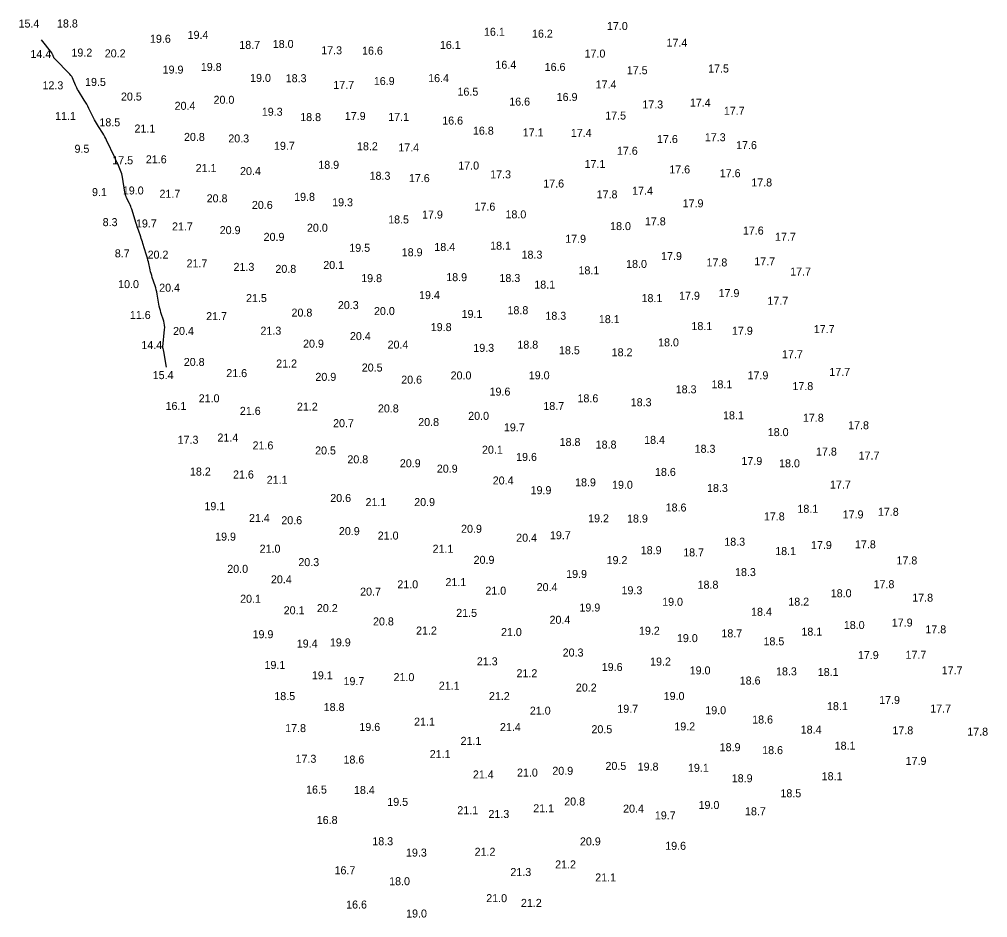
# Model space of a CAD drawing. Extents: x 1023796 to 1112670, y 656573 to 837340.
# Drawn here: x 1109924 to 1110529, y 664939 to 665500 of the extents above; entities that cross this region are included whole.
import ezdxf

# ---------------------------------------------------------------- set-up
doc = ezdxf.new("R2010")
doc.units = 0
doc.layers.add('V-CHAN-CONT-15FT', color=7, linetype='Continuous')
doc.layers.add('V-TOPO-SOUN', color=7, linetype='Continuous')

msp = doc.modelspace()

# ---------------------------------------------------------------- linework, layer by layer
at = {"layer": 'V-CHAN-CONT-15FT'}
msp.add_lwpolyline([(1110016.28, 665282.93), (1110014.6, 665292.72), (1110014.55, 665292.96), (1110014.5, 665293.2), (1110014.45, 665293.43), (1110014.39, 665293.67), (1110014.14, 665294.6), (1110014.08, 665294.84), (1110014.05, 665295.07), (1110014.04, 665295.31), (1110014.06, 665295.55), (1110015.09, 665306.38), (1110015.15, 665307.74), (1110015.07, 665309.08), (1110014.86, 665310.41), (1110014.51, 665311.72), (1110012.83, 665316.95), (1110012.43, 665318.26), (1110012.08, 665319.58), (1110011.78, 665320.91), (1110011.52, 665322.26), (1110010.41, 665328.56), (1110010.15, 665329.86), (1110009.85, 665331.16), (1110009.51, 665332.43), (1110009.12, 665333.7), (1110007.42, 665338.9), (1110007.04, 665340.09), (1110006.7, 665341.29), (1110006.38, 665342.5), (1110006.08, 665343.72), (1110004.96, 665348.6), (1110004.67, 665349.81), (1110004.35, 665351.02), (1110004.01, 665352.23), (1110003.65, 665353.42), (1110001.53, 665360.07), (1110001.2, 665361.12), (1110000.86, 665362.16), (1110000.51, 665363.21), (1110000.15, 665364.25), (1109998.72, 665368.4), (1109998.37, 665369.44), (1109998.02, 665370.49), (1109997.69, 665371.53), (1109997.35, 665372.58), (1109994.57, 665381.5), (1109994.26, 665382.42), (1109993.92, 665383.33), (1109993.54, 665384.23), (1109993.12, 665385.11), (1109991.38, 665388.6), (1109990.98, 665389.49), (1109990.65, 665390.4), (1109990.4, 665391.33), (1109990.21, 665392.28), (1109988.75, 665401.5), (1109988.55, 665402.59), (1109988.27, 665403.65), (1109987.94, 665404.7), (1109987.53, 665405.73), (1109985.78, 665409.81), (1109985.34, 665410.83), (1109984.89, 665411.84), (1109984.43, 665412.85), (1109983.96, 665413.86), (1109978.86, 665424.67), (1109978.31, 665425.78), (1109977.73, 665426.86), (1109977.11, 665427.93), (1109976.46, 665428.98), (1109973.76, 665433.12), (1109973.1, 665434.16), (1109972.48, 665435.22), (1109971.88, 665436.3), (1109971.32, 665437.4), (1109967.8, 665444.48), (1109967.12, 665445.81), (1109966.42, 665447.11), (1109965.68, 665448.4), (1109964.91, 665449.67), (1109961.23, 665455.59), (1109960.74, 665456.42), (1109960.28, 665457.28), (1109959.87, 665458.15), (1109959.48, 665459.04), (1109958.04, 665462.65), (1109957.63, 665463.52), (1109957.15, 665464.34), (1109956.59, 665465.12), (1109955.95, 665465.84), (1109946.37, 665475.64), (1109946.15, 665475.88), (1109945.96, 665476.15), (1109945.8, 665476.43), (1109945.67, 665476.73), (1109945.2, 665477.98), (1109945.07, 665478.28), (1109944.92, 665478.57), (1109944.75, 665478.86), (1109944.56, 665479.13), (1109938.24, 665487.42)], dxfattribs=at)

# ---------------------------------------------------------------- texts
at = {"layer": 'V-TOPO-SOUN'}
for s, p in [('15.4 ', (1109923.81, 665495.03)), ('18.8 ', (1109947.84, 665495.05)), ('17.0 ', (1110291.55, 665493.48)), ('19.4 ', (1110029.48, 665487.95)), ('16.1 ', (1110214.7, 665489.87)), ('16.2 ', (1110244.72, 665488.72)), ('19.6 ', (1110005.96, 665485.5)), ('18.7 ', (1110061.78, 665481.69)), ('18.0 ', (1110082.69, 665482.28)), ('16.1 ', (1110187.15, 665481.65)), ('17.4 ', (1110328.79, 665483.06)), ('14.4 ', (1109931.24, 665476)), ('19.2 ', (1109956.87, 665476.89)), ('20.2 ', (1109977.7, 665476.39)), ('17.3 ', (1110112.99, 665478.31)), ('16.6 ', (1110138.48, 665478.06)), ('17.0 ', (1110277.58, 665476.26)), ('16.4 ', (1110221.84, 665469.28)), ('19.9 ', (1110013.86, 665466.25)), ('19.8 ', (1110037.73, 665467.9)), ('16.6 ', (1110252.63, 665467.91)), ('17.5 ', (1110303.97, 665465.86)), ('17.5 ', (1110354.79, 665466.94)), ('19.5 ', (1109965.38, 665458.55)), ('19.0 ', (1110068.54, 665461.06)), ('18.3 ', (1110090.78, 665460.88)), ('16.9 ', (1110145.85, 665459.11)), ('16.4 ', (1110179.82, 665460.93)), ('17.4 ', (1110284.49, 665456.98)), ('12.3 ', (1109938.77, 665456.45)), ('17.7 ', (1110120.55, 665456.68)), ('16.5 ', (1110198.15, 665452.46)), ('20.5 ', (1109987.82, 665449.41)), ('20.0 ', (1110045.68, 665447.4)), ('16.6 ', (1110230.5, 665446.25)), ('16.9 ', (1110260.14, 665449.17)), ('17.4 ', (1110343.4, 665445.6)), ('20.4 ', (1110021.35, 665443.64)), ('19.3 ', (1110075.85, 665439.92)), ('17.3 ', (1110313.67, 665444.47)), ('17.7 ', (1110364.61, 665440.51)), ('11.1 ', (1109946.67, 665437.26)), ('18.5 ', (1109974.34, 665433.33)), ('18.8 ', (1110099.85, 665436.59)), ('17.9 ', (1110127.72, 665437.26)), ('17.1 ', (1110154.87, 665436.73)), ('16.6 ', (1110188.61, 665434.4)), ('17.5 ', (1110290.48, 665437.56)), ('21.1 ', (1109996.27, 665429.44)), ('16.8 ', (1110207.8, 665428.09)), ('17.1 ', (1110238.92, 665426.98)), ('17.4 ', (1110268.99, 665426.72)), ('20.8 ', (1110027.21, 665424.21)), ('20.3 ', (1110054.91, 665423.25)), ('17.6 ', (1110322.84, 665422.89)), ('17.3 ', (1110352.73, 665424)), ('9.5', (1109958.78, 665416.81)), ('19.7 ', (1110083.45, 665418.64)), ('18.2 ', (1110135.35, 665418.37)), ('17.4 ', (1110161.15, 665417.61)), ('17.6 ', (1110297.79, 665415.53)), ('17.6 ', (1110372.27, 665419.06)), ('17.5 ', (1109982.39, 665409.6)), ('21.6 ', (1110003.37, 665410.22)), ('21.1 ', (1110034.5, 665404.75)), ('20.4 ', (1110062.25, 665402.88)), ('18.9 ', (1110111.15, 665406.77)), ('17.0 ', (1110198.63, 665406.33)), ('17.1 ', (1110277.56, 665407.3)), ('17.6 ', (1110330.52, 665403.9)), ('18.3 ', (1110143.21, 665399.94)), ('17.6 ', (1110167.77, 665398.46)), ('17.3 ', (1110218.58, 665400.81)), ('17.6 ', (1110362.06, 665401.53)), ('19.0 ', (1109988.99, 665390.76)), ('17.6 ', (1110251.76, 665395.08)), ('17.4 ', (1110307.3, 665390.59)), ('17.8 ', (1110381.77, 665395.77)), ('9.1', (1109969.73, 665389.75)), ('21.7 ', (1110011.87, 665388.7)), ('20.8 ', (1110041.39, 665385.83)), ('19.8 ', (1110096.06, 665386.78)), ('17.8 ', (1110285.12, 665388.32)), ('20.6 ', (1110069.65, 665381.71)), ('19.3 ', (1110119.82, 665383.39)), ('17.6 ', (1110208.78, 665380.65)), ('17.9 ', (1110338.88, 665382.72)), ('18.5 ', (1110154.81, 665372.64)), ('17.9 ', (1110175.98, 665375.7)), ('18.0 ', (1110228.14, 665375.83)), ('8.3', (1109976.38, 665370.97)), ('19.7 ', (1109997.19, 665370.14)), ('21.7 ', (1110019.72, 665368.29)), ('20.9 ', (1110049.53, 665365.97)), ('20.0 ', (1110104.07, 665367.48)), ('18.0 ', (1110293.54, 665368.51)), ('17.8 ', (1110315.28, 665371.48)), ('20.9 ', (1110076.98, 665361.77)), ('17.9 ', (1110265.48, 665360.57)), ('17.6 ', (1110376.51, 665365.7)), ('17.7 ', (1110396.6, 665361.8)), ('19.5 ', (1110130.51, 665354.94)), ('18.4 ', (1110183.68, 665355.47)), ('18.1 ', (1110218.56, 665356.26)), ('8.7', (1109983.98, 665351.48)), ('20.2 ', (1110004.47, 665350.67)), ('18.9 ', (1110163.3, 665352.18)), ('18.3 ', (1110238.19, 665350.67)), ('17.9 ', (1110325.41, 665349.79)), ('21.7 ', (1110028.81, 665345.2)), ('21.3 ', (1110058.17, 665343.03)), ('20.8 ', (1110084.34, 665341.78)), ('20.1 ', (1110114.25, 665344.21)), ('18.0 ', (1110303.55, 665344.87)), ('17.8 ', (1110353.77, 665345.81)), ('17.7 ', (1110383.66, 665346.5)), ('19.8 ', (1110137.97, 665335.98)), ('18.9 ', (1110191.12, 665336.61)), ('18.3 ', (1110224.36, 665336.09)), ('18.1 ', (1110273.77, 665340.85)), ('17.7 ', (1110406.06, 665340.08)), ('10.0 ', (1109986.05, 665332.25)), ('20.4 ', (1110011.7, 665330.02)), ('18.1 ', (1110246.14, 665331.95)), ('19.4 ', (1110174.11, 665325.4)), ('17.9 ', (1110336.64, 665325.01)), ('17.9 ', (1110361.32, 665326.65)), ('21.5 ', (1110065.99, 665323.54)), ('20.3 ', (1110123.39, 665319.15)), ('18.1 ', (1110313.18, 665323.5)), ('17.7 ', (1110391.83, 665321.82)), ('11.6 ', (1109993.38, 665312.97)), ('21.7 ', (1110041.07, 665312.25)), ('20.8 ', (1110094.41, 665314.46)), ('20.0 ', (1110145.96, 665315.43)), ('19.1 ', (1110200.71, 665313.6)), ('18.8 ', (1110229.39, 665315.97)), ('18.3 ', (1110253.09, 665312.48)), ('18.1 ', (1110286.5, 665310.39)), ('18.1 ', (1110344.37, 665306.05)), ('20.4 ', (1110020.38, 665302.98)), ('21.3 ', (1110075, 665303.16)), ('20.4 ', (1110130.94, 665299.79)), ('19.8 ', (1110181.45, 665305.4)), ('17.9 ', (1110369.69, 665303.13)), ('17.7 ', (1110420.81, 665304.13)), ('14.4 ', (1110000.57, 665294.19)), ('20.9 ', (1110101.63, 665295.06)), ('20.4 ', (1110154.46, 665294.47)), ('18.8 ', (1110235.57, 665294.45)), ('18.0 ', (1110323.53, 665295.87)), ('19.3 ', (1110208.03, 665292.44)), ('18.5 ', (1110261.58, 665290.94)), ('18.2 ', (1110294.51, 665289.67)), ('17.7 ', (1110400.97, 665288.47)), ('20.8 ', (1110027.08, 665283.64)), ('21.2 ', (1110084.85, 665282.66)), ('15.4 ', (1110007.66, 665275.42)), ('21.6 ', (1110053.65, 665276.66)), ('20.5 ', (1110138.32, 665280.14)), ('20.0 ', (1110193.85, 665275.22)), ('19.0 ', (1110242.71, 665275.3)), ('17.9 ', (1110379.44, 665275.29)), ('17.7 ', (1110430.55, 665277.43)), ('20.9 ', (1110109.34, 665274.33)), ('20.6 ', (1110162.98, 665272.56)), ('18.1 ', (1110356.9, 665269.67)), ('19.6 ', (1110218.19, 665265.12)), ('18.3 ', (1110334.52, 665266.56)), ('17.8 ', (1110407.47, 665268.55)), ('21.0 ', (1110036.41, 665260.94)), ('18.6 ', (1110273.15, 665260.92)), ('18.3 ', (1110306.42, 665258.48)), ('16.1 ', (1110015.7, 665256.15)), ('21.6 ', (1110062.13, 665253.09)), ('21.2 ', (1110097.79, 665255.71)), ('20.8 ', (1110148.42, 665254.6)), ('18.7 ', (1110251.81, 665256.12)), ('20.7 ', (1110120.39, 665245.4)), ('20.8 ', (1110173.61, 665246.1)), ('20.0 ', (1110204.85, 665249.97)), ('18.1 ', (1110364.11, 665250.3)), ('17.8 ', (1110414.05, 665248.79)), ('19.7 ', (1110227.16, 665242.79)), ('18.0 ', (1110392.08, 665239.82)), ('17.8 ', (1110442.3, 665244.1)), ('17.3 ', (1110023.23, 665235.04)), ('21.4 ', (1110048.12, 665236.42)), ('18.8 ', (1110261.98, 665233.62)), ('18.4 ', (1110314.81, 665234.97)), ('21.6 ', (1110070.07, 665231.5)), ('20.5 ', (1110109.16, 665228.35)), ('20.1 ', (1110213.46, 665228.82)), ('18.8 ', (1110284.51, 665232.04)), ('18.3 ', (1110346.35, 665229.41)), ('17.8 ', (1110422.22, 665227.66)), ('20.8 ', (1110129.33, 665222.81)), ('19.6 ', (1110234.79, 665224.31)), ('17.9 ', (1110375.61, 665221.79)), ('17.7 ', (1110448.85, 665225.16)), ('18.2 ', (1110030.95, 665215.18)), ('20.9 ', (1110162.12, 665220.36)), ('20.9 ', (1110185.25, 665216.98)), ('18.6 ', (1110321.58, 665214.94)), ('18.0 ', (1110399.15, 665220.32)), ('21.6 ', (1110057.85, 665213.34)), ('21.1 ', (1110078.89, 665210.01)), ('20.4 ', (1110220.17, 665209.6)), ('19.9 ', (1110243.83, 665203.55)), ('18.9 ', (1110271.64, 665208.44)), ('19.0 ', (1110294.74, 665206.92)), ('18.3 ', (1110354.11, 665204.92)), ('17.7 ', (1110430.96, 665207.02)), ('20.6 ', (1110118.63, 665198.66)), ('19.1 ', (1110039.99, 665193.56)), ('21.1 ', (1110140.69, 665196.08)), ('20.9 ', (1110171.09, 665196.11)), ('18.6 ', (1110328.24, 665192.73)), ('18.1 ', (1110410.6, 665191.93)), ('21.4 ', (1110067.82, 665186.18)), ('20.6 ', (1110088.04, 665184.78)), ('19.2 ', (1110279.8, 665185.97)), ('18.9 ', (1110304.11, 665185.82)), ('17.8 ', (1110389.64, 665187.15)), ('17.9 ', (1110438.88, 665188.39)), ('17.8 ', (1110460.9, 665190.03)), ('20.9 ', (1110200.39, 665179.44)), ('19.9 ', (1110046.68, 665174.52)), ('20.9 ', (1110124.03, 665177.97)), ('21.0 ', (1110148.3, 665175.19)), ('20.4 ', (1110234.84, 665173.86)), ('19.7 ', (1110255.93, 665175.41)), ('21.0 ', (1110074.48, 665166.99)), ('21.1 ', (1110182.58, 665166.95)), ('18.3 ', (1110364.9, 665171.34)), ('17.9 ', (1110419.09, 665169.27)), ('17.8 ', (1110446.57, 665169.7)), ('18.9 ', (1110312.68, 665166.06)), ('18.7 ', (1110339.22, 665164.67)), ('18.1 ', (1110396.73, 665165.52)), ('20.0 ', (1110054.26, 665154.41)), ('20.3 ', (1110098.68, 665158.61)), ('20.9 ', (1110208.22, 665160.03)), ('19.2 ', (1110291.34, 665159.85)), ('17.8 ', (1110472.51, 665159.66)), ('19.9 ', (1110266.07, 665151.2)), ('18.3 ', (1110371.62, 665152.39)), ('20.4 ', (1110081.56, 665147.84)), ('21.0 ', (1110160.54, 665144.72)), ('21.1 ', (1110190.64, 665146.14)), ('20.4 ', (1110247.63, 665142.98)), ('18.8 ', (1110348.21, 665144.5)), ('17.8 ', (1110458.2, 665144.82)), ('20.7 ', (1110137.29, 665140.17)), ('21.0 ', (1110215.56, 665140.76)), ('19.3 ', (1110300.67, 665141.02)), ('18.0 ', (1110431.44, 665139.17)), ('17.8 ', (1110482.38, 665136.42)), ('20.1 ', (1110062.29, 665135.72)), ('19.9 ', (1110274.36, 665130.25)), ('19.0 ', (1110326.07, 665133.83)), ('18.2 ', (1110404.91, 665133.91)), ('20.1 ', (1110089.53, 665128.52)), ('20.2 ', (1110110.29, 665129.87)), ('21.5 ', (1110197.36, 665126.91)), ('18.4 ', (1110381.63, 665127.58)), ('20.8 ', (1110145.35, 665121.56)), ('20.4 ', (1110255.69, 665122.58)), ('18.0 ', (1110439.6, 665119.32)), ('17.9 ', (1110469.59, 665120.85)), ('19.9 ', (1110070.07, 665113.59)), ('21.2 ', (1110172.26, 665115.85)), ('21.0 ', (1110225.35, 665114.92)), ('19.2 ', (1110311.58, 665115.75)), ('18.7 ', (1110363.09, 665114.14)), ('18.1 ', (1110413.1, 665115.18)), ('17.8 ', (1110490.57, 665116.61)), ('19.4 ', (1110097.69, 665107.73)), ('19.9 ', (1110118.42, 665108.46)), ('19.0 ', (1110335.29, 665111.13)), ('18.5 ', (1110389.4, 665109.15)), ('20.3 ', (1110263.89, 665102.13)), ('17.9 ', (1110448.42, 665100.53)), ('17.7 ', (1110478.15, 665100.71)), ('19.1 ', (1110077.53, 665094.36)), ('21.3 ', (1110210.23, 665096.64)), ('19.2 ', (1110318.53, 665096.51)), ('19.1 ', (1110107.16, 665087.89)), ('21.2 ', (1110235.03, 665089.2)), ('19.6 ', (1110288.31, 665093.1)), ('19.0 ', (1110343.27, 665090.97)), ('18.3 ', (1110397.23, 665090.36)), ('18.1 ', (1110423.33, 665089.99)), ('17.7 ', (1110500.78, 665091.03)), ('19.7 ', (1110126.91, 665084.27)), ('21.0 ', (1110158.18, 665086.79)), ('18.6 ', (1110374.54, 665084.65)), ('21.1 ', (1110186.5, 665081.41)), ('20.2 ', (1110272.13, 665080.26)), ('18.5 ', (1110083.66, 665074.91)), ('21.2 ', (1110217.81, 665074.94)), ('19.0 ', (1110327.01, 665074.94)), ('17.9 ', (1110461.68, 665072.49)), ('18.8 ', (1110114.51, 665068.06)), ('21.0 ', (1110243.37, 665065.82)), ('19.7 ', (1110298.04, 665067.02)), ('19.0 ', (1110353.01, 665066.09)), ('18.1 ', (1110429.09, 665068.64)), ('17.7 ', (1110493.63, 665067.16)), ('21.1 ', (1110171.01, 665058.94)), ('18.6 ', (1110382.33, 665060.3)), ('17.8 ', (1110090.46, 665054.93)), ('19.6 ', (1110136.83, 665055.66)), ('21.4 ', (1110224.69, 665055.58)), ('20.5 ', (1110281.87, 665054.23)), ('19.2 ', (1110333.67, 665056)), ('18.4 ', (1110412.66, 665054)), ('17.8 ', (1110469.97, 665053.52)), ('17.8 ', (1110516.76, 665052.71)), ('21.1 ', (1110200.08, 665046.96)), ('18.9 ', (1110362.01, 665043.02)), ('18.6 ', (1110388.58, 665041.17)), ('18.1 ', (1110433.87, 665043.96)), ('17.3 ', (1110096.92, 665035.78)), ('18.6 ', (1110126.9, 665035.3)), ('21.1 ', (1110180.79, 665038.71)), ('17.9 ', (1110478.23, 665034.47)), ('21.0 ', (1110235.33, 665027.15)), ('20.9 ', (1110257.42, 665028.26)), ('20.5 ', (1110290.64, 665031.31)), ('19.8 ', (1110310.76, 665030.86)), ('19.1 ', (1110342.18, 665030.12)), ('21.4 ', (1110207.78, 665025.98)), ('18.9 ', (1110369.56, 665023.6)), ('18.1 ', (1110425.76, 665024.88)), ('16.5 ', (1110103.52, 665016.53)), ('18.4 ', (1110133.45, 665016.28)), ('20.8 ', (1110264.86, 665009.1)), ('18.5 ', (1110399.97, 665014.23)), ('19.5 ', (1110154.25, 665008.87)), ('21.1 ', (1110198.04, 665003.66)), ('21.1 ', (1110245.49, 665004.84)), ('20.4 ', (1110301.65, 665004.63)), ('19.0 ', (1110348.8, 665006.89)), ('18.7 ', (1110377.83, 665002.98)), ('16.8 ', (1110110.18, 664997.54)), ('21.3 ', (1110217.5, 665001.28)), ('19.7 ', (1110321.5, 665000.42)), ('18.3 ', (1110144.92, 664984.27)), ('20.9 ', (1110274.68, 664984.16)), ('19.6 ', (1110327.98, 664981.4)), ('19.3 ', (1110165.96, 664977.17)), ('21.2 ', (1110208.84, 664977.69)), ('21.2 ', (1110259.18, 664969.78)), ('16.7 ', (1110121.3, 664966.11)), ('21.3 ', (1110231.21, 664965.02)), ('21.1 ', (1110284.22, 664961.64)), ('18.0 ', (1110155.44, 664959.31)), ('21.0 ', (1110216.12, 664948.71)), ('16.6 ', (1110128.55, 664944.71)), ('21.2 ', (1110237.8, 664945.74)), ('19.0 ', (1110166.04, 664939.12))]:
    msp.add_text(s, height=5, dxfattribs=at).set_placement(p)

doc.saveas('drawing.dxf')
